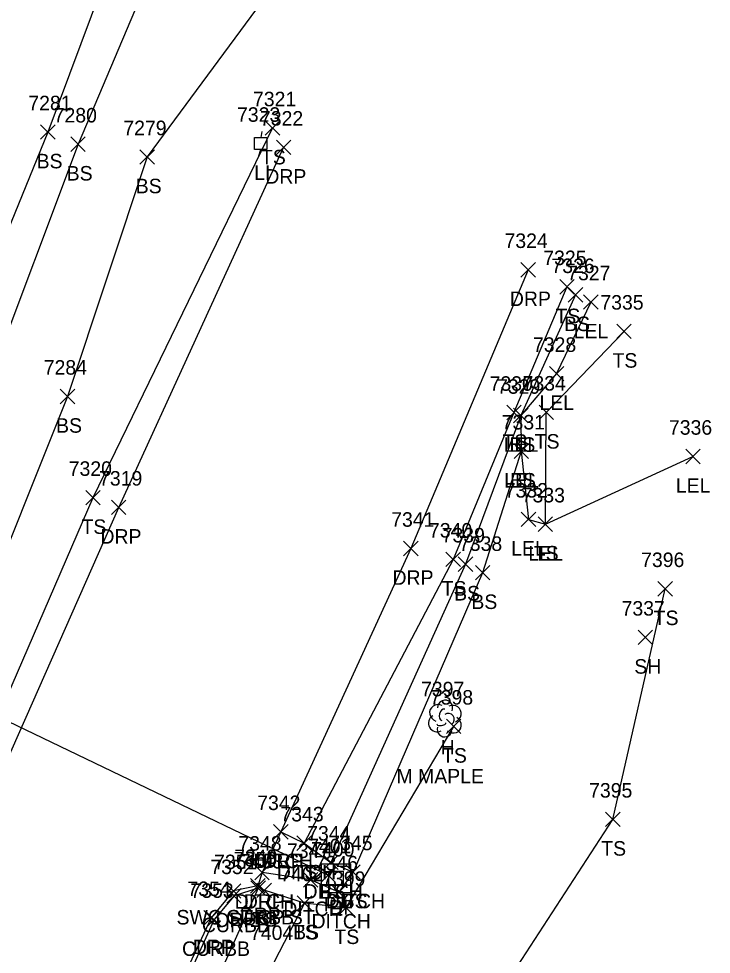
# Model space of a CAD drawing. Extents: x 1678863 to 1683592, y 407783 to 418211.
# Drawn here: x 1681221.3 to 1681316.7, y 408932.6 to 409061.5 of the extents above; entities that cross this region are included whole.
import ezdxf

# ---------------------------------------------------------------- set-up
doc = ezdxf.new("R2010")
doc.units = 0
for name, color, linetype in [('D_A', 7, 'Continuous'), ('D_I', 7, 'Continuous'), ('D_TIC', 7, 'Continuous'), ('DCP', 7, 'Continuous'), ('DD', 7, 'Continuous'), ('DS', 7, 'Continuous'), ('L_A', 7, 'Continuous'), ('L_C', 7, 'Continuous'), ('L_I', 7, 'Continuous'), ('L_TIC', 7, 'Continuous'), ('LARO', 7, 'Continuous'), ('LELB', 7, 'Continuous'), ('LTD', 7, 'Continuous'), ('R_A', 7, 'Continuous'), ('R_I', 7, 'Continuous'), ('R_TIC', 7, 'Continuous'), ('RC', 7, 'Continuous'), ('RDP', 7, 'Continuous'), ('RSW', 7, 'Continuous'), ('U_A', 7, 'Continuous'), ('U_I', 7, 'Continuous'), ('ULP', 7, 'Continuous')]:
    doc.layers.add(name, color=color, linetype=linetype)

msp = doc.modelspace()

# ---------------------------------------------------------------- linework, layer by layer
at = {"layer": 'D_TIC'}
for points in [[(1681256.43, 408948.45), (1681258.43, 408950.45)], [(1681258.43, 408948.45), (1681256.43, 408950.45)], [(1681259.63, 408946.89), (1681261.63, 408948.89)], [(1681261.63, 408946.89), (1681259.63, 408948.89)], [(1681263.31, 408944.25), (1681265.31, 408946.25)], [(1681265.31, 408944.25), (1681263.31, 408946.25)], [(1681253.84, 408942.86), (1681255.84, 408944.86)], [(1681255.84, 408942.86), (1681253.84, 408944.86)], [(1681262.95, 408942.49), (1681264.95, 408944.49)], [(1681264.95, 408942.49), (1681262.95, 408944.49)], [(1681266.36, 408942.92), (1681268.36, 408944.92)], [(1681268.36, 408942.92), (1681266.36, 408944.92)], [(1681260.53, 408941.85), (1681262.53, 408943.85)], [(1681262.53, 408941.85), (1681260.53, 408943.85)], [(1681264.41, 408940.14), (1681266.41, 408942.14)], [(1681266.41, 408940.14), (1681264.41, 408942.14)]]:
    msp.add_lwpolyline(points, dxfattribs=at)
at = {"layer": 'DCP'}
msp.add_lwpolyline([(1681204.34, 408972.12), (1681263.95, 408943.49)], dxfattribs=at)
at = {"layer": 'DD'}
msp.add_lwpolyline([(1681257.43, 408949.45), (1681260.63, 408947.89), (1681264.31, 408945.25), (1681267.36, 408943.92), (1681265.41, 408941.14), (1681261.53, 408942.85), (1681254.84, 408943.86)], dxfattribs=at)
at = {"layer": 'DS'}
for p, q in [((1681263.02, 408945.05), (1681267.02, 408945.05)), ((1681263.02, 408941.05), (1681263.02, 408945.05)), ((1681267.02, 408945.05), (1681267.02, 408941.05)), ((1681264.02, 408942.05), (1681264.02, 408944.05)), ((1681264.02, 408944.05), (1681266.02, 408944.05)), ((1681265.02, 408943.05), (1681265.02, 408943.05)), ((1681265.02, 408943.05), (1681265.02, 408943.05)), ((1681266.02, 408944.05), (1681266.02, 408942.05)), ((1681266.02, 408942.05), (1681264.02, 408942.05)), ((1681267.02, 408941.05), (1681263.02, 408941.05))]:
    msp.add_line(p, q, dxfattribs=at)
at = {"layer": 'L_TIC'}
for points in [[(1681255.28, 409045.4), (1681257.28, 409047.4)], [(1681257.28, 409045.4), (1681255.28, 409047.4)], [(1681224.35, 409044.85), (1681226.35, 409046.85)], [(1681226.35, 409044.85), (1681224.35, 409046.85)], [(1681228.5, 409043.17), (1681230.5, 409045.17)], [(1681230.5, 409043.17), (1681228.5, 409045.17)], [(1681238.01, 409041.42), (1681240.01, 409043.42)], [(1681240.01, 409041.42), (1681238.01, 409043.42)], [(1681295.82, 409023.52), (1681297.82, 409025.52)], [(1681297.82, 409023.52), (1681295.82, 409025.52)], [(1681296.99, 409022.43), (1681298.99, 409024.43)], [(1681298.99, 409022.43), (1681296.99, 409024.43)], [(1681299.11, 409021.43), (1681301.11, 409023.43)], [(1681301.11, 409021.43), (1681299.11, 409023.43)], [(1681303.68, 409017.39), (1681305.68, 409019.39)], [(1681305.68, 409017.39), (1681303.68, 409019.39)], [(1681294.4, 409011.57), (1681296.4, 409013.57)], [(1681296.4, 409011.57), (1681294.4, 409013.57)], [(1681227.04, 409008.43), (1681229.04, 409010.43)], [(1681229.04, 409008.43), (1681227.04, 409010.43)], [(1681288.52, 409006.21), (1681290.52, 409008.21)], [(1681290.52, 409006.21), (1681288.52, 409008.21)], [(1681289.46, 409005.8), (1681291.46, 409007.8)], [(1681291.46, 409005.8), (1681289.46, 409007.8)], [(1681289.46, 409005.8), (1681291.46, 409007.8)], [(1681291.46, 409005.8), (1681289.46, 409007.8)], [(1681292.97, 409006.24), (1681294.97, 409008.24)], [(1681294.97, 409006.24), (1681292.97, 409008.24)], [(1681289.53, 409000.88), (1681291.53, 409002.88)], [(1681291.53, 409000.88), (1681289.53, 409002.88)], [(1681289.53, 409000.88), (1681291.53, 409002.88)], [(1681291.53, 409000.88), (1681289.53, 409002.88)], [(1681313.17, 409000.16), (1681315.17, 409002.16)], [(1681315.17, 409000.16), (1681313.17, 409002.16)], [(1681230.57, 408994.49), (1681232.57, 408996.49)], [(1681232.57, 408994.49), (1681230.57, 408996.49)], [(1681290.51, 408991.5), (1681292.51, 408993.5)], [(1681292.51, 408991.5), (1681290.51, 408993.5)], [(1681292.85, 408990.83), (1681294.85, 408992.83)], [(1681294.85, 408990.83), (1681292.85, 408992.83)], [(1681292.85, 408990.83), (1681294.85, 408992.83)], [(1681294.85, 408990.83), (1681292.85, 408992.83)], [(1681280.16, 408985.99), (1681282.16, 408987.99)], [(1681282.16, 408985.99), (1681280.16, 408987.99)], [(1681281.84, 408985.32), (1681283.84, 408987.32)], [(1681283.84, 408985.32), (1681281.84, 408987.32)], [(1681284.21, 408984.15), (1681286.21, 408986.15)], [(1681286.21, 408984.15), (1681284.21, 408986.15)], [(1681309.35, 408981.93), (1681311.35, 408983.93)], [(1681311.35, 408981.93), (1681309.35, 408983.93)], [(1681306.6, 408975.24), (1681308.6, 408977.24)], [(1681308.6, 408975.24), (1681306.6, 408977.24)], [(1681280.21, 408962.98), (1681282.21, 408964.98)], [(1681282.21, 408962.98), (1681280.21, 408964.98)], [(1681302.13, 408950.17), (1681304.13, 408952.17)], [(1681304.13, 408950.17), (1681302.13, 408952.17)], [(1681259.63, 408946.89), (1681261.63, 408948.89)], [(1681261.63, 408946.89), (1681259.63, 408948.89)], [(1681263.31, 408944.25), (1681265.31, 408946.25)], [(1681265.31, 408944.25), (1681263.31, 408946.25)], [(1681266.36, 408942.92), (1681268.36, 408944.92)], [(1681268.36, 408942.92), (1681266.36, 408944.92)], [(1681254.14, 408940.4), (1681256.14, 408942.4)], [(1681256.14, 408940.4), (1681254.14, 408942.4)], [(1681259.68, 408938.64), (1681261.68, 408940.64)], [(1681261.68, 408938.64), (1681259.68, 408940.64)], [(1681259.68, 408938.64), (1681261.68, 408940.64)], [(1681261.68, 408938.64), (1681259.68, 408940.64)], [(1681265.39, 408938), (1681267.39, 408940)], [(1681267.39, 408938), (1681265.39, 408940)]]:
    msp.add_lwpolyline(points, dxfattribs=at)
at = {"layer": 'LARO'}
msp.add_lwpolyline([(1681300.11, 409022.43), (1681295.4, 409012.57), (1681290.46, 409006.8), (1681290.53, 409001.88), (1681291.51, 408992.5), (1681293.85, 408991.83), (1681314.17, 409001.16)], dxfattribs=at)
at = {"layer": 'LELB'}
for points in [[(1681243.4, 409094.2), (1681225.35, 409045.85), (1681212.18, 409013.61), (1681201.34, 408985.02), (1681198.56, 408978.35), (1681197.68, 408975.25), (1681196.19, 408972.64), (1681179.87, 408934.65), (1681162.8, 408895.43), (1681149.29, 408866.77)], [(1681249, 409090.21), (1681229.5, 409044.17), (1681217.3, 409011.78), (1681206.02, 408982.06), (1681208.55, 408971.2), (1681188.66, 408930.94), (1681172.79, 408891.7), (1681158.53, 408862.46)], [(1681257.85, 409067.98), (1681239.01, 409042.42), (1681228.04, 409009.43), (1681215.31, 408977.62)], [(1681170.47, 408858.48), (1681193.81, 408908.56), (1681213.64, 408954.08), (1681231.57, 408995.49), (1681256.28, 409046.4)], [(1681296.82, 409024.52), (1681289.52, 409007.21), (1681281.16, 408986.99), (1681260.63, 408947.89)], [(1681297.99, 409023.43), (1681290.46, 409006.8), (1681282.84, 408986.32), (1681264.31, 408945.25)], [(1681293.85, 408991.83), (1681293.97, 409007.24), (1681304.68, 409018.39)], [(1681290.53, 409001.88), (1681285.21, 408985.15), (1681267.36, 408943.92)], [(1681266.85, 408892), (1681279.27, 408914.4), (1681303.13, 408951.17), (1681310.35, 408982.93)], [(1681281.21, 408963.98), (1681266.39, 408939), (1681260.68, 408939.64), (1681255.14, 408941.4)], [(1681260.68, 408939.64), (1681256.52, 408931.56), (1681240.92, 408900.25)]]:
    msp.add_lwpolyline(points, dxfattribs=at)
at = {"layer": 'LTD'}
msp.add_line((1681279.99, 408965.12), (1681279.99, 408965.12), dxfattribs=at)
msp.add_line((1681279.99, 408965.12), (1681279.99, 408965.12), dxfattribs=at)
msp.add_arc((1681280.04, 408966.55), 1.05, 335.5272, 180.9563, dxfattribs=at)
for centre, major_axis, ratio, start_param, end_param in [((1681279.2, 408965.78), (1.21, -0.51), 0.895232, 1.570796, 4.712389), ((1681279.78, 408965.58), (-0.208, -0.792), 0.645439, 3.141593, 6.283185), ((1681281.03, 408965.7), (-1.14, -0.48), 0.949671, 1.570796, 4.712389), ((1681278.91, 408964.41), (0.58, -1.04), 0.959034, 3.141593, 6.283185), ((1681280.49, 408964.95), (-0.5, 0.667), 0.989748, 3.141593, 6.283185), ((1681280.99, 408964.28), (-1.09, 0.79), 0.841452, 1.570796, 4.712389), ((1681279.99, 408963.62), (0.26, 1.06), 0.942809, 1.570796, 4.712389), ((1681279.53, 408964.37), (-0.625, -0.083), 0.423636, 0, 3.141593)]:
    msp.add_ellipse(centre, major_axis=major_axis, ratio=ratio, start_param=start_param, end_param=end_param, dxfattribs=at)
at = {"layer": 'R_TIC'}
for points in [[(1681256.81, 409042.74), (1681258.81, 409044.74)], [(1681258.81, 409042.74), (1681256.81, 409044.74)], [(1681290.48, 409025.88), (1681292.48, 409027.88)], [(1681292.48, 409025.88), (1681290.48, 409027.88)], [(1681234.1, 408993.15), (1681236.1, 408995.15)], [(1681236.1, 408993.15), (1681234.1, 408995.15)], [(1681274.31, 408987.48), (1681276.31, 408989.48)], [(1681276.31, 408987.48), (1681274.31, 408989.48)], [(1681256.43, 408948.45), (1681258.43, 408950.45)], [(1681258.43, 408948.45), (1681256.43, 408950.45)], [(1681253.84, 408942.86), (1681255.84, 408944.86)], [(1681255.84, 408942.86), (1681253.84, 408944.86)], [(1681253.27, 408941.01), (1681255.27, 408943.01)], [(1681255.27, 408941.01), (1681253.27, 408943.01)], [(1681249.92, 408940.31), (1681251.92, 408942.31)], [(1681251.92, 408940.31), (1681249.92, 408942.31)], [(1681253.3, 408940.69), (1681255.3, 408942.69)], [(1681255.3, 408940.69), (1681253.3, 408942.69)], [(1681253.3, 408940.69), (1681255.3, 408942.69)], [(1681255.3, 408940.69), (1681253.3, 408942.69)], [(1681249.98, 408939.63), (1681251.98, 408941.63)], [(1681251.98, 408939.63), (1681249.98, 408941.63)], [(1681246.82, 408936.61), (1681248.82, 408938.61)], [(1681248.82, 408936.61), (1681246.82, 408938.61)], [(1681247.24, 408936.36), (1681249.24, 408938.36)], [(1681249.24, 408936.36), (1681247.24, 408938.36)]]:
    msp.add_lwpolyline(points, dxfattribs=at)
at = {"layer": 'RC'}
msp.add_lwpolyline([(1681254.3, 408941.69), (1681250.98, 408940.63), (1681248.24, 408937.36), (1681234.58, 408907.3), (1681232.15, 408902.02), (1681230, 408897.32), (1681226.18, 408889.24), (1681221.41, 408878.11), (1681204.58, 408841.52)], dxfattribs=at)
at = {"layer": 'RDP'}
for points in [[(1681173.22, 408857.55), (1681196.13, 408907.56), (1681216.71, 408952.56), (1681235.1, 408994.15), (1681257.81, 409043.74)], [(1681291.48, 409026.88), (1681275.31, 408988.48), (1681257.43, 408949.45), (1681254.84, 408943.86), (1681254.27, 408942.01), (1681250.92, 408941.31), (1681247.82, 408937.61), (1681233.9, 408907.74), (1681231.54, 408902.4), (1681229.31, 408897.79), (1681225.77, 408889.68), (1681221, 408878.33), (1681204.35, 408841.63)]]:
    msp.add_lwpolyline(points, dxfattribs=at)
at = {"layer": 'RSW'}
msp.add_lwpolyline([(1681254.3, 408941.69), (1681238, 408905.33), (1681235.67, 408900.12), (1681273.9, 408882.18)], dxfattribs=at)
at = {"layer": 'ULP'}
for p, q in [((1681253.81, 409043.43), (1681253.81, 409045.09)), ((1681253.81, 409045.09), (1681255.48, 409045.09)), ((1681254.81, 409045.93), (1681254.65, 409045.09)), ((1681255.48, 409045.09), (1681255.48, 409043.43)), ((1681254.65, 409044.26), (1681254.65, 409044.26)), ((1681255.48, 409043.43), (1681253.81, 409043.43)), ((1681254.4, 409042.59), (1681254.65, 409043.43))]:
    msp.add_line(p, q, dxfattribs=at)

# ---------------------------------------------------------------- texts
at = {"layer": 'D_A'}
for s, p in [('DITCH', (1681253.67, 408944.45)), ('DITCH', (1681256.87, 408942.89)), ('DITCH', (1681260.55, 408940.25)), ('DITCH', (1681251.08, 408938.86)), ('P', (1681263.33, 408938.49)), ('DITCH', (1681263.6, 408938.92)), ('DITCH', (1681257.76, 408937.85)), ('DI', (1681264.08, 408938.05)), ('DITCH', (1681261.65, 408936.14))]:
    msp.add_text(s, height=2, dxfattribs=at).set_placement(p)
at = {"layer": 'D_I'}
for s, p in [('7342', (1681254.17, 408952.45)), ('7343', (1681257.37, 408950.89)), ('7344', (1681261.05, 408948.25)), ('7348', (1681251.58, 408946.86)), ('7401', (1681261.18, 408946.49)), ('7345', (1681264.1, 408946.92)), ('7347', (1681258.27, 408945.85)), ('7400', (1681261.6, 408946.05)), ('7346', (1681262.1, 408944.14))]:
    msp.add_text(s, height=2, dxfattribs=at).set_placement(p)
at = {"layer": 'L_A'}
for s, p in [('BS', (1681223.8, 409040.85)), ('TS', (1681254.69, 409041.4)), ('BS', (1681227.94, 409039.17)), ('BS', (1681237.45, 409037.42)), ('TS', (1681295.23, 409019.52)), ('BS', (1681296.43, 409018.43)), ('LEL', (1681297.74, 409017.43)), ('TS', (1681303.09, 409013.39)), ('LEL', (1681293.03, 409007.57)), ('BS', (1681226.48, 409004.43)), ('TS', (1681287.93, 409002.21)), ('LEL', (1681288.1, 409001.8)), ('BS', (1681288.9, 409001.8)), ('TS', (1681292.38, 409002.24)), ('LEL', (1681288.17, 408996.88)), ('BS', (1681288.97, 408996.88)), ('LEL', (1681311.81, 408996.16)), ('TS', (1681229.98, 408990.49)), ('LEL', (1681289.14, 408987.5)), ('LEL', (1681291.49, 408986.83)), ('TS', (1681292.26, 408986.83)), ('TS', (1681279.57, 408981.99)), ('BS', (1681281.28, 408981.32)), ('BS', (1681283.66, 408980.15)), ('TS', (1681308.76, 408977.93)), ('SH', (1681306.09, 408971.24)), ('H', (1681279.43, 408960.12)), ('TS', (1681279.62, 408958.98)), ('TS', (1681301.54, 408946.17)), ('TS', (1681259.04, 408942.89)), ('BS', (1681262.75, 408940.25)), ('BS', (1681265.8, 408938.92)), ('TS', (1681253.55, 408936.4)), ('TS', (1681259.09, 408934.64)), ('BS', (1681259.12, 408934.64)), ('TS', (1681264.8, 408934))]:
    msp.add_text(s, height=2, dxfattribs=at).set_placement(p)
at = {"layer": 'L_C'}
msp.add_text('M MAPLE', height=2, dxfattribs=at).set_placement((1681273.35, 408956.12))
at = {"layer": 'L_I'}
for s, p in [('7321', (1681253.59, 409049.4)), ('7281', (1681222.66, 409048.85)), ('7280', (1681226.15, 409047.17)), ('7279', (1681235.74, 409045.42)), ('7325', (1681293.56, 409027.52)), ('7326', (1681294.68, 409026.43)), ('7327', (1681296.85, 409025.43)), ('7335', (1681301.42, 409021.39)), ('7328', (1681292.14, 409015.57)), ('7284', (1681224.78, 409012.43)), ('7330', (1681286.17, 409010.21)), ('7329', (1681287.19, 409009.8)), ('7329', (1681287.19, 409009.8)), ('7334', (1681290.71, 409010.24)), ('7331', (1681287.84, 409004.88)), ('7331', (1681287.84, 409004.88)), ('7336', (1681310.86, 409004.16)), ('7320', (1681228.22, 408998.49)), ('7332', (1681288.25, 408995.5)), ('7333', (1681290.59, 408994.83)), ('7333', (1681290.59, 408994.83)), ('7340', (1681277.82, 408989.99)), ('7339', (1681279.57, 408989.32)), ('7338', (1681281.95, 408988.15)), ('7396', (1681307.03, 408985.93)), ('7337', (1681304.34, 408979.24)), ('7397', (1681276.73, 408968.12)), ('7398', (1681277.95, 408966.98)), ('7395', (1681299.87, 408954.17)), ('7343', (1681257.37, 408950.89)), ('7344', (1681261.05, 408948.25)), ('7345', (1681264.1, 408946.92)), ('7403', (1681251.8, 408944.4)), ('7402', (1681257.34, 408942.64)), ('7402', (1681257.34, 408942.64)), ('7399', (1681263.12, 408942)), ('7404', (1681253.18, 408934.56))]:
    msp.add_text(s, height=2, dxfattribs=at).set_placement(p)
at = {"layer": 'R_A'}
for s, p in [('DRP', (1681255.29, 409038.74)), ('DRP', (1681288.96, 409021.88)), ('DRP', (1681232.59, 408989.15)), ('DRP', (1681272.8, 408983.48)), ('DRP', (1681254.92, 408944.45)), ('DRP', (1681252.33, 408938.86)), ('SWC ST CP ST', (1681243.06, 408936.69)), ('DRP', (1681248.41, 408936.31)), ('CURBB', (1681249.88, 408936.69)), ('DRP', (1681251.76, 408937.01)), ('CURBB', (1681246.56, 408935.63)), ('CURBB', (1681243.82, 408932.36)), ('DRP', (1681245.31, 408932.61))]:
    msp.add_text(s, height=2, dxfattribs=at).set_placement(p)
at = {"layer": 'R_I'}
for s, p in [('7322', (1681254.55, 409046.74)), ('7324', (1681288.22, 409029.88)), ('7319', (1681232.4, 408997.15)), ('7341', (1681272.62, 408991.48)), ('7342', (1681254.17, 408952.45)), ('7348', (1681251.58, 408946.86)), ('7349', (1681251, 408945.01)), ('7352', (1681247.72, 408943.63)), ('7351', (1681248.23, 408944.31)), ('7350', (1681250.95, 408944.69)), ('7350', (1681250.95, 408944.69)), ('7354', (1681244.56, 408940.61)), ('7353', (1681244.98, 408940.36))]:
    msp.add_text(s, height=2, dxfattribs=at).set_placement(p)
at = {"layer": 'U_A'}
msp.add_text('LI', height=2, dxfattribs=at).set_placement((1681253.75, 409039.26))
at = {"layer": 'U_I'}
msp.add_text('7323', height=2, dxfattribs=at).set_placement((1681251.39, 409047.26))

doc.saveas('drawing.dxf')
